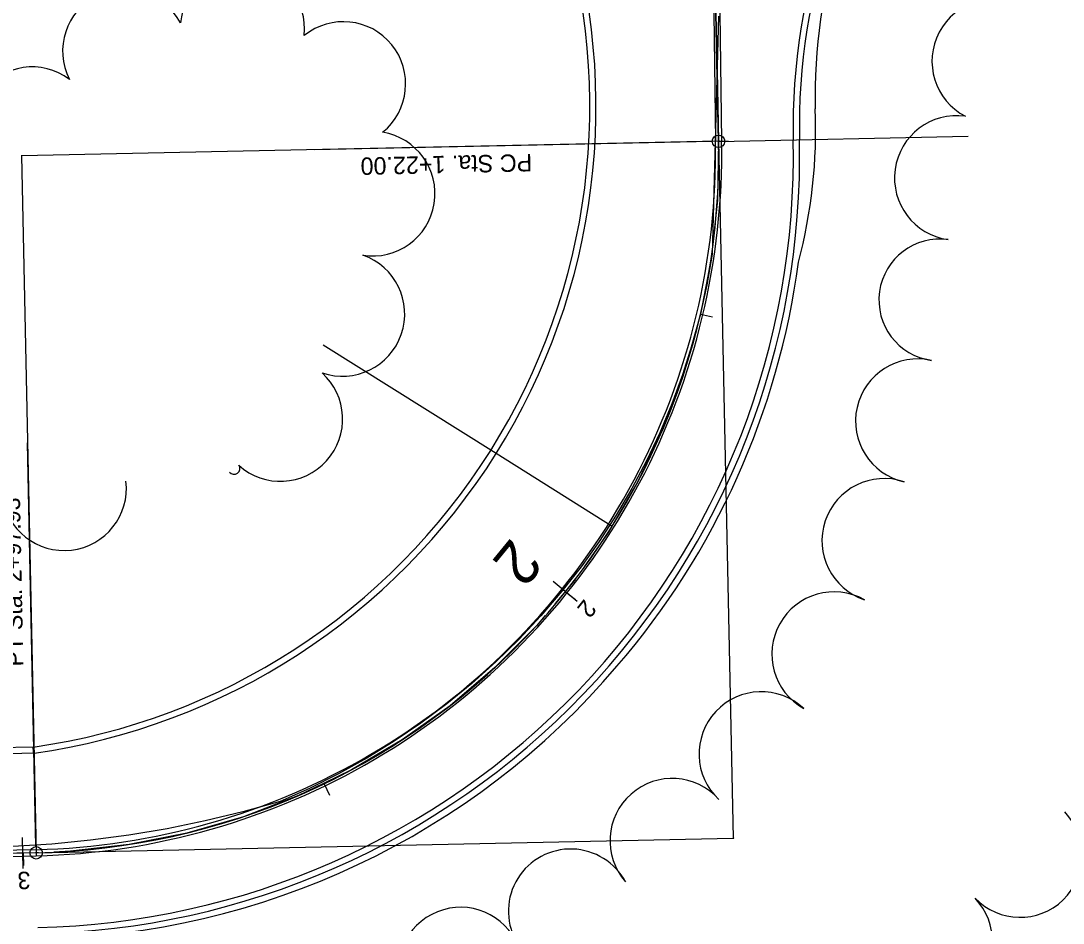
# Model space of a CAD drawing. Extents: x -25029 to 2274964, y -81170 to 687028.
# Drawn here: x -3692.5 to -3525, y -66657.3 to -66512.3 of the extents above; entities that cross this region are included whole.
import ezdxf

# ---------------------------------------------------------------- set-up
doc = ezdxf.new("R2010")
doc.units = 0
for name, color, linetype in [('BD_X_Canopy', 7, 'Continuous'), ('Default', 7, 'Continuous'), ('GE_X_CL_100', 7, 'Continuous'), ('GE_X_CL_20', 7, 'Continuous'), ('GK_Visualization', 7, 'Continuous'), ('PM_P_CL_Double_Solid', 7, 'Continuous'), ('PV_X_Curb', 7, 'Continuous'), ('PV_X_EOP', 7, 'Continuous'), ('PV_X_Steps', 7, 'Continuous'), ('RD_P_Gate', 7, 'Continuous'), ('RD_X_Bumper_Block', 7, 'Continuous'), ('RD_X_GR_Rt', 7, 'Continuous'), ('TREES', 7, 'Continuous')]:
    doc.layers.add(name, color=color, linetype=linetype)

msp = doc.modelspace()

# ---------------------------------------------------------------- linework, layer by layer
at = {"layer": 'BD_X_Canopy'}
for p, q in [((-3580.38, -66531.62), (-3692.35, -66533.97)), ((-3580.38, -66531.66), (-3540.28, -66530.82)), ((-3580.38, -66531.62), (-3578.02, -66643.6)), ((-3692.35, -66533.97), (-3690, -66645.95)), ((-3690, -66645.95), (-3578.02, -66643.6)), ((-3690, -66645.95), (-4006.86, -66652.6))]:
    msp.add_line(p, q, dxfattribs=at)
at = {"layer": 'Default'}
for p, q in [((-3583.99, -66359.66), (-3580.37, -66531.62)), ((-3582.94, -66409.65), (-3580.37, -66531.62)), ((-3603.09, -66605.58), (-3606.93, -66602.36)), ((-3604.94, -66604), (-3604.94, -66604)), ((-3692.07, -66648.49), (-3692.17, -66643.49)), ((-3690, -66645.95), (-4006.81, -66652.59)), ((-3690, -66645.95), (-4006.81, -66652.59)), ((-3692.07, -66645.99), (-3692.07, -66645.99))]:
    msp.add_line(p, q, dxfattribs=at)
for points in [[(-3580.73, -66514.62), (-3580.37, -66531.62), (-3580.57, -66541.08), (-3581.57, -66550.49), (-3583.29, -66559.4)], [(-3583.29, -66559.4), (-3583.36, -66559.79), (-3585.93, -66568.89), (-3589.26, -66577.75), (-3593.32, -66586.3), (-3598.09, -66594.47), (-3601.98, -66600)], [(-3603.42, -66602.04), (-3603.54, -66602.21), (-3606.62, -66605.89)], [(-3608.22, -66607.8), (-3609.62, -66609.47), (-3616.29, -66616.18), (-3623.5, -66622.31), (-3631.2, -66627.81), (-3639.34, -66632.64), (-3643.82, -66634.8)], [(-3643.82, -66634.8), (-3647.86, -66636.76), (-3656.69, -66640.15), (-3665.79, -66642.78), (-3675.07, -66644.63), (-3684.47, -66645.7), (-3687.12, -66645.82)], [(-3689.62, -66645.93), (-3690, -66645.95), (-3690, -66645.95), (-3694.62, -66646.05)]]:
    msp.add_lwpolyline(points, dxfattribs=at)
msp.add_arc((-3692.35, -66533.97), 112, 271.2016, 1.2038, dxfattribs=at)
msp.add_arc((-3692.35, -66533.97), 112, 271.2016, 1.2038, dxfattribs=at)
at = {"layer": 'GE_X_CL_100'}
for p, q in [((-3580.38, -66531.62), (-3582.94, -66409.65)), ((-3580.38, -66531.62), (-3578.77, -66531.59)), ((-3690, -66645.95), (-3689.99, -66646.44))]:
    msp.add_line(p, q, dxfattribs=at)
msp.add_lwpolyline([(-3580.39, -66511.49), (-3581.42, -66549.73), (-3582.28, -66554.66), (-3583.35, -66559.54), (-3584.65, -66564.37), (-3586.16, -66569.14), (-3587.88, -66573.83), (-3589.81, -66578.45), (-3591.95, -66582.97), (-3594.29, -66587.4), (-3596.82, -66591.71), (-3599.55, -66595.91), (-3602.46, -66599.98), (-3605.55, -66603.92), (-3608.92, -66607.86), (-3612.46, -66611.65), (-3616.16, -66615.28), (-3620.03, -66618.74), (-3624.04, -66622.02), (-3628.2, -66625.12), (-3632.48, -66628.03), (-3636.9, -66630.75), (-3641.43, -66633.27), (-3646.07, -66635.59), (-3650.81, -66637.69), (-3656.81, -66639.37), (-3662.87, -66640.83), (-3668.97, -66642.08), (-3675.11, -66643.12), (-3681.29, -66643.94), (-3687.5, -66644.54), (-3693.72, -66644.93)], dxfattribs=at)
at = {"layer": 'GE_X_CL_20'}
for p, q in [((-3581.38, -66531.64), (-3645.33, -66532.99)), ((-3583.28, -66559.4), (-3581.33, -66559.85)), ((-3690.03, -66644.95), (-3691.39, -66580.07)), ((-3604.94, -66604), (-3603.38, -66605.25)), ((-3643.75, -66634.88), (-3642.88, -66636.68)), ((-3692.07, -66645.99), (-3692.03, -66647.99))]:
    msp.add_line(p, q, dxfattribs=at)
for centre in [(-3580.38, -66531.62), (-3690, -66645.95)]:
    msp.add_circle(centre, 1, dxfattribs=at)
at = {"layer": 'GK_Visualization'}
for p, q in [((-3582.47, -66431.69), (-3580.38, -66531.62)), ((-3580.3, -66531.62), (-3580.46, -66531.62)), ((-3580.44, -66531.69), (-3580.31, -66531.55)), ((-3580.44, -66531.55), (-3580.31, -66531.69)), ((-3580.38, -66531.54), (-3580.38, -66531.7)), ((-3692.28, -66533.97), (-3692.43, -66533.97)), ((-3692.35, -66533.9), (-3692.35, -66534.05)), ((-3577.95, -66643.6), (-3578.1, -66643.6)), ((-3578.09, -66643.67), (-3577.96, -66643.53)), ((-3578.09, -66643.53), (-3577.96, -66643.67)), ((-3578.02, -66643.52), (-3578.02, -66643.68)), ((-3690, -66645.95), (-3876.45, -66649.86)), ((-3689.93, -66645.95), (-3690.08, -66645.95)), ((-3690.07, -66646.02), (-3689.94, -66645.88)), ((-3690.07, -66645.88), (-3689.94, -66646.02)), ((-3690, -66645.87), (-3690, -66646.03))]:
    msp.add_line(p, q, dxfattribs=at)
msp.add_arc((-3692.35, -66533.97), 112, 271.2018, 1.2038, dxfattribs=at)
msp.add_arc((-3692.35, -66533.97), 112, 271.2018, 1.2038, dxfattribs=at)
at = {"layer": 'PM_P_CL_Double_Solid'}
for p, q in [((-3581.13, -66511.01), (-3580.87, -66531.63)), ((-3579.87, -66531.62), (-3580.13, -66510.99)), ((-3690.01, -66645.45), (-3840.61, -66648.61)), ((-3840.59, -66649.61), (-3689.99, -66646.45))]:
    msp.add_line(p, q, dxfattribs=at)
for points in [[(-3690.02, -66645.45), (-3688.25, -66645.39), (-3686.49, -66645.3), (-3684.72, -66645.19), (-3682.96, -66645.05), (-3681.2, -66644.88), (-3679.45, -66644.68), (-3677.69, -66644.45), (-3675.94, -66644.2), (-3674.2, -66643.92), (-3672.46, -66643.61), (-3670.72, -66643.28), (-3669, -66642.92), (-3667.27, -66642.53), (-3665.55, -66642.11), (-3663.84, -66641.66), (-3662.14, -66641.19), (-3660.45, -66640.69), (-3658.76, -66640.17), (-3657.08, -66639.62), (-3655.41, -66639.04), (-3653.75, -66638.44), (-3652.1, -66637.81), (-3650.46, -66637.15), (-3648.83, -66636.47), (-3647.21, -66635.76), (-3645.6, -66635.03), (-3644, -66634.27), (-3642.42, -66633.49), (-3640.85, -66632.68), (-3639.29, -66631.85), (-3637.74, -66630.99), (-3636.21, -66630.11), (-3634.7, -66629.2), (-3633.19, -66628.27), (-3631.7, -66627.32), (-3630.23, -66626.34), (-3628.77, -66625.34), (-3627.33, -66624.32), (-3625.91, -66623.27), (-3624.5, -66622.21), (-3623.11, -66621.12), (-3621.74, -66620.01), (-3620.38, -66618.87), (-3619.04, -66617.72), (-3617.72, -66616.54), (-3616.42, -66615.35), (-3615.14, -66614.13), (-3613.88, -66612.9), (-3612.63, -66611.64), (-3611.41, -66610.36), (-3610.21, -66609.07), (-3609.02, -66607.76), (-3607.86, -66606.42), (-3606.72, -66605.07), (-3605.6, -66603.71), (-3604.51, -66602.32), (-3603.43, -66600.92), (-3602.38, -66599.5), (-3601.35, -66598.06), (-3600.34, -66596.61), (-3599.36, -66595.14), (-3598.4, -66593.66), (-3597.46, -66592.16), (-3596.55, -66590.65), (-3595.66, -66589.12), (-3594.79, -66587.58), (-3593.95, -66586.03), (-3593.13, -66584.46), (-3592.34, -66582.88), (-3591.57, -66581.29), (-3590.83, -66579.69), (-3590.12, -66578.07), (-3589.43, -66576.45), (-3588.76, -66574.81), (-3588.12, -66573.16), (-3587.51, -66571.5), (-3586.92, -66569.84), (-3586.36, -66568.16), (-3585.83, -66566.48), (-3585.32, -66564.78), (-3584.84, -66563.08), (-3584.39, -66561.37), (-3583.96, -66559.66), (-3583.56, -66557.94), (-3583.19, -66556.21), (-3582.85, -66554.48), (-3582.53, -66552.74), (-3582.24, -66551), (-3581.98, -66549.25), (-3581.74, -66547.5), (-3581.53, -66545.74), (-3581.35, -66543.98), (-3581.2, -66542.22), (-3581.08, -66540.46), (-3580.98, -66538.7), (-3580.91, -66536.93), (-3580.87, -66535.16), (-3580.86, -66533.4), (-3580.88, -66531.63)], [(-3689.99, -66646.45), (-3688.21, -66646.39), (-3686.43, -66646.3), (-3684.65, -66646.19), (-3682.87, -66646.04), (-3681.1, -66645.87), (-3679.33, -66645.67), (-3677.56, -66645.45), (-3675.79, -66645.19), (-3674.03, -66644.91), (-3672.28, -66644.6), (-3670.53, -66644.26), (-3668.78, -66643.89), (-3667.04, -66643.5), (-3665.31, -66643.08), (-3663.59, -66642.63), (-3661.87, -66642.15), (-3660.16, -66641.65), (-3658.45, -66641.12), (-3656.76, -66640.57), (-3655.08, -66639.98), (-3653.4, -66639.37), (-3651.73, -66638.74), (-3650.08, -66638.08), (-3648.43, -66637.39), (-3646.8, -66636.67), (-3645.18, -66635.94), (-3643.57, -66635.17), (-3641.97, -66634.38), (-3640.38, -66633.56), (-3638.81, -66632.72), (-3637.25, -66631.86), (-3635.71, -66630.97), (-3634.18, -66630.06), (-3632.66, -66629.12), (-3631.16, -66628.16), (-3629.67, -66627.17), (-3628.2, -66626.16), (-3626.75, -66625.13), (-3625.31, -66624.08), (-3623.89, -66623), (-3622.49, -66621.9), (-3621.1, -66620.78), (-3619.73, -66619.64), (-3618.38, -66618.47), (-3617.05, -66617.29), (-3615.74, -66616.08), (-3614.44, -66614.85), (-3613.17, -66613.61), (-3611.92, -66612.34), (-3610.68, -66611.05), (-3609.47, -66609.74), (-3608.28, -66608.42), (-3607.1, -66607.08), (-3605.95, -66605.71), (-3604.83, -66604.33), (-3603.72, -66602.94), (-3602.63, -66601.52), (-3601.57, -66600.09), (-3600.53, -66598.64), (-3599.52, -66597.18), (-3598.52, -66595.7), (-3597.55, -66594.2), (-3596.61, -66592.69), (-3595.69, -66591.16), (-3594.79, -66589.62), (-3593.91, -66588.07), (-3593.07, -66586.5), (-3592.24, -66584.92), (-3591.44, -66583.32), (-3590.67, -66581.72), (-3589.92, -66580.1), (-3589.2, -66578.47), (-3588.5, -66576.83), (-3587.83, -66575.18), (-3587.19, -66573.51), (-3586.57, -66571.84), (-3585.98, -66570.16), (-3585.41, -66568.47), (-3584.87, -66566.77), (-3584.36, -66565.06), (-3583.88, -66563.35), (-3583.42, -66561.62), (-3582.99, -66559.89), (-3582.59, -66558.16), (-3582.21, -66556.41), (-3581.86, -66554.66), (-3581.54, -66552.91), (-3581.25, -66551.15), (-3580.99, -66549.39), (-3580.75, -66547.62), (-3580.54, -66545.85), (-3580.36, -66544.08), (-3580.21, -66542.3), (-3580.08, -66540.52), (-3579.98, -66538.74), (-3579.92, -66536.96), (-3579.87, -66535.18), (-3579.86, -66533.4), (-3579.88, -66531.62)]]:
    msp.add_lwpolyline(points, dxfattribs=at)
at = {"layer": 'PV_X_Curb'}
msp.add_line((-3690.36, -66628.95), (-3876.8, -66632.86), dxfattribs=at)
for centre, radius, start, end in [((-3468.4, -66529.27), 99, 101.3975, 181.204), ((-3705.02, -66526.02), 103.96, 278.0445, 17.6905), ((-3692.35, -66533.97), 125, 271.2016, 1.2038)]:
    msp.add_arc(centre, radius, start, end, dxfattribs=at)
at = {"layer": 'PV_X_EOP'}
msp.add_line((-3690.34, -66629.95), (-3876.78, -66633.86), dxfattribs=at)
for centre, radius, start, end in [((-3468.4, -66529.27), 100, 101.3975, 181.204), ((-3705.02, -66526.02), 104.96, 278.0445, 17.7567), ((-3692.35, -66533.97), 124, 271.2016, 1.2038)]:
    msp.add_arc(centre, radius, start, end, dxfattribs=at)
at = {"layer": 'PV_X_Steps'}
for p, q in [((-3611.02, -66584.99), (-3611.02, -66584.99)), ((-3596.37, -66591.7), (-3596.37, -66591.7)), ((-3690.32, -66630.95), (-3690.48, -66628.96)), ((-3672.18, -66644.14), (-3672.18, -66644.14))]:
    msp.add_line(p, q, dxfattribs=at)
at = {"layer": 'RD_P_Gate'}
for p, q in [((-3564.62, -66518.02), (-3564.62, -66518.02)), ((-3564.78, -66530.5), (-3564.78, -66530.5)), ((-3565.82, -66542.95), (-3565.82, -66542.95)), ((-3568.15, -66555.15), (-3568.15, -66555.15)), ((-3570.84, -66567.36), (-3570.84, -66567.36)), ((-3574.73, -66579.23), (-3574.73, -66579.23)), ((-3579.79, -66590.66), (-3579.79, -66590.66)), ((-3585.96, -66601.52), (-3585.96, -66601.52)), ((-3593.19, -66611.71), (-3593.19, -66611.71)), ((-3601.37, -66621.16), (-3601.37, -66621.16)), ((-3610.43, -66629.76), (-3610.43, -66629.76)), ((-3620.31, -66637.41), (-3620.31, -66637.41)), ((-3630.9, -66644.03), (-3630.9, -66644.03)), ((-3642.11, -66649.56), (-3642.11, -66649.56)), ((-3653.81, -66653.94), (-3653.81, -66653.94)), ((-3665.89, -66657.12), (-3665.89, -66657.12))]:
    msp.add_line(p, q, dxfattribs=at)
at = {"layer": 'RD_X_Bumper_Block'}
for p, q in [((-3616.11, -66581.8), (-3643.91, -66564.36)), ((-3597.47, -66593.49), (-3616.11, -66581.8))]:
    msp.add_line(p, q, dxfattribs=at)
at = {"layer": 'RD_X_GR_Rt'}
for centre, radius, start, end in [((-3473.86, -66524.73), 91.01, 144.8052, 181.0572), ((-3647.66, -66529.86), 82.88, 345.1817, 2.3881), ((-3691.34, -66534.45), 124.92, 319.2595, 352.3724), ((-3691.51, -66535.27), 124.51, 270.9669, 319.5972)]:
    msp.add_arc(centre, radius, start, end, dxfattribs=at)
at = {"layer": 'TREES'}
for centre, radius, start, end in [((-3656.88, -66513.62), 10, 354.186, 174.186), ((-3675.74, -66517.14), 10, 26.9316, 206.9316), ((-3536.09, -66518.74), 10, 62.326, 242.326), ((-3640.64, -66522.4), 10, 309.0058, 129.0058), ((-3690.66, -66529.67), 10, 53.124, 233.124), ((-3542.11, -66537.5), 10, 82.1123, 262.1123), ((-3635.93, -66540.05), 10, 260.8598, 80.8598), ((-3544.82, -66557.12), 9.8, 82.1123, 262.1123), ((-3640.79, -66559.37), 10, 250.9183, 70.9183), ((-3548.37, -66576.58), 10, 77.2701, 257.2701), ((-3650.76, -66576.25), 10, 227.9454, 47.9454), ((-3658.19, -66584.22), 0.917, 216.4193, 36.4193), ((-3685.5, -66587.38), 10, 186.6692, 6.6692), ((-3553.76, -66595.81), 10, 71.4313, 251.4313), ((-3561.82, -66614.02), 10, 60.839, 240.839), ((-3573.51, -66630.07), 10, 47.0095, 227.0095), ((-3587.82, -66644), 10, 41.4412, 221.4412), ((-3531.96, -66646.31), 10, 223.9207, 43.9207), ((-3604.14, -66655.34), 10, 28.1407, 208.1407), ((-3546.37, -66660.19), 10, 223.9207, 43.9207), ((-3621.81, -66664.7), 10, 27.708, 207.708)]:
    msp.add_arc(centre, radius, start, end, dxfattribs=at)

# ---------------------------------------------------------------- texts
at = {"layer": 'Default'}
msp.add_text('2', height=7, rotation=230.7272, dxfattribs=at).set_placement((-3613.66, -66595.17))
at = {"layer": 'GE_X_CL_20'}
for s, rotation, p in [('PC Sta. 1+22.00', 181.2038, (-3610.34, -66533.65)), ('PT Sta. 2+97.93', 91.2018, (-3692.03, -66615.99)), ('2', 231.3002, (-3601.95, -66605.06)), ('3', 181.2018, (-3690.93, -66648.97))]:
    msp.add_text(s, height=2.8, rotation=rotation, dxfattribs=at).set_placement(p)
at = {"layer": 'GK_Visualization'}
for s, p in [('95', (-3580.38, -66531.62)), ('96', (-3578.02, -66643.6)), ('97', (-3690, -66645.95))]:
    msp.add_text(s, height=0.14, dxfattribs=at).set_placement(p)

doc.saveas('drawing.dxf')
